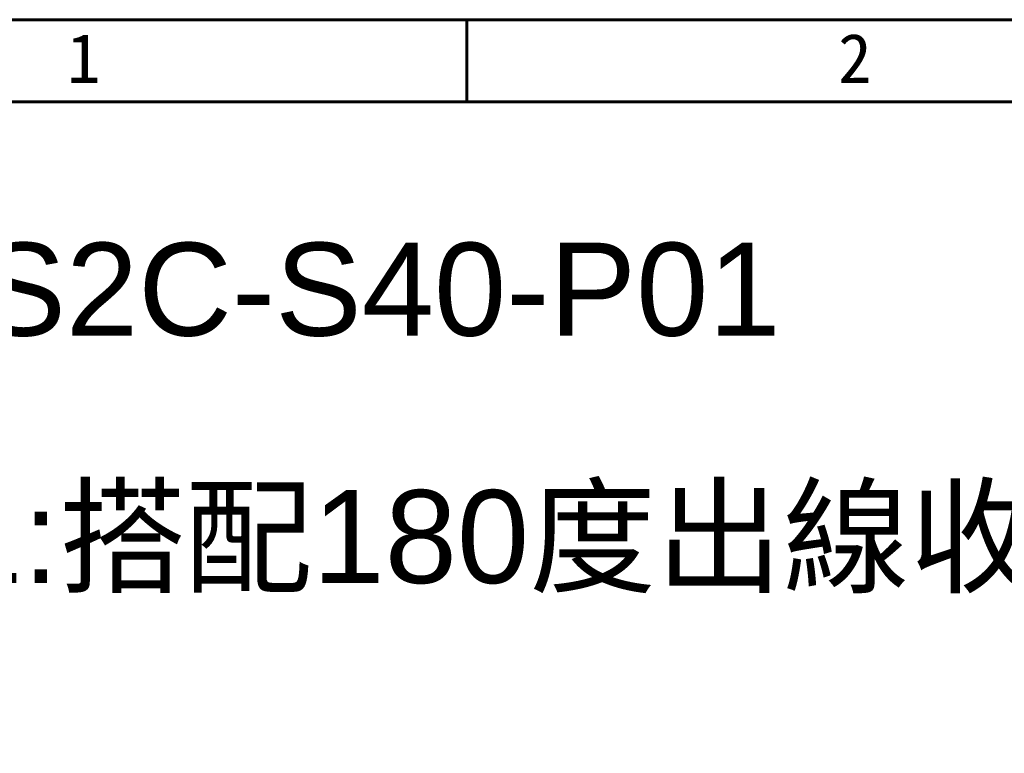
# Model space of a CAD drawing. Header units: millimetres. Extents: x 399 to 6233, y -1870 to 1602.
# Tile 641 of 656: x 5313 to 5376, y 769 to 816. Entities that reach past the tile are written whole.
import ezdxf

# ---------------------------------------------------------------- set-up
doc = ezdxf.new("R2010")
doc.units = ezdxf.units.MM
doc.layers.add('AM_0', color=7, linetype='Continuous', lineweight=50)
doc.layers.add('BORDER', color=7, linetype='Continuous')
doc.styles.get("Standard").update_dxf_attribs({"font": 'arial.ttf'})
doc.styles.add('標題欄', font='txt')

# ---------------------------------------------------------------- blocks, each defined once
blk = doc.blocks.new('A4-英文圖框-橫式')
at = {"layer": 'BORDER', "color": 123, "linetype": 'Continuous', "lineweight": 60, "ltscale": 25.4}
for p, q in [((2201.447, 183.498), (2201.447, 188.794)), ((2151.697, 183.498), (2549.792, 183.498))]:
    blk.add_line(p, q, dxfattribs=at)
blk.add_lwpolyline([(2151.697, 188.794), (2555.087, 188.794), (2555.087, -95.061), (2151.697, -95.061)], close=True, dxfattribs=at)
at = {"color": 60, "style": '標題欄'}
for s, p in [('1', (2175.642, 184.716)), ('2', (2225.413, 184.716))]:
    blk.add_text(s, height=3.177, dxfattribs=at).set_placement(p)

msp = doc.modelspace()

# ---------------------------------------------------------------- block references
msp.add_blockref('A4-英文圖框-橫式', (3139.985, 627.143))

# ---------------------------------------------------------------- texts
at = {"layer": 'AM_0'}
for s, p in [('CHS2C-S40-P01', (5297.864, 795.54)), ('P01:搭配180度出線收線板金(可左右替換) 出廠標準鎖附於左側', (5297.864, 779.574))]:
    msp.add_text(s, height=6, dxfattribs=at).set_placement(p)

doc.saveas('drawing.dxf')
